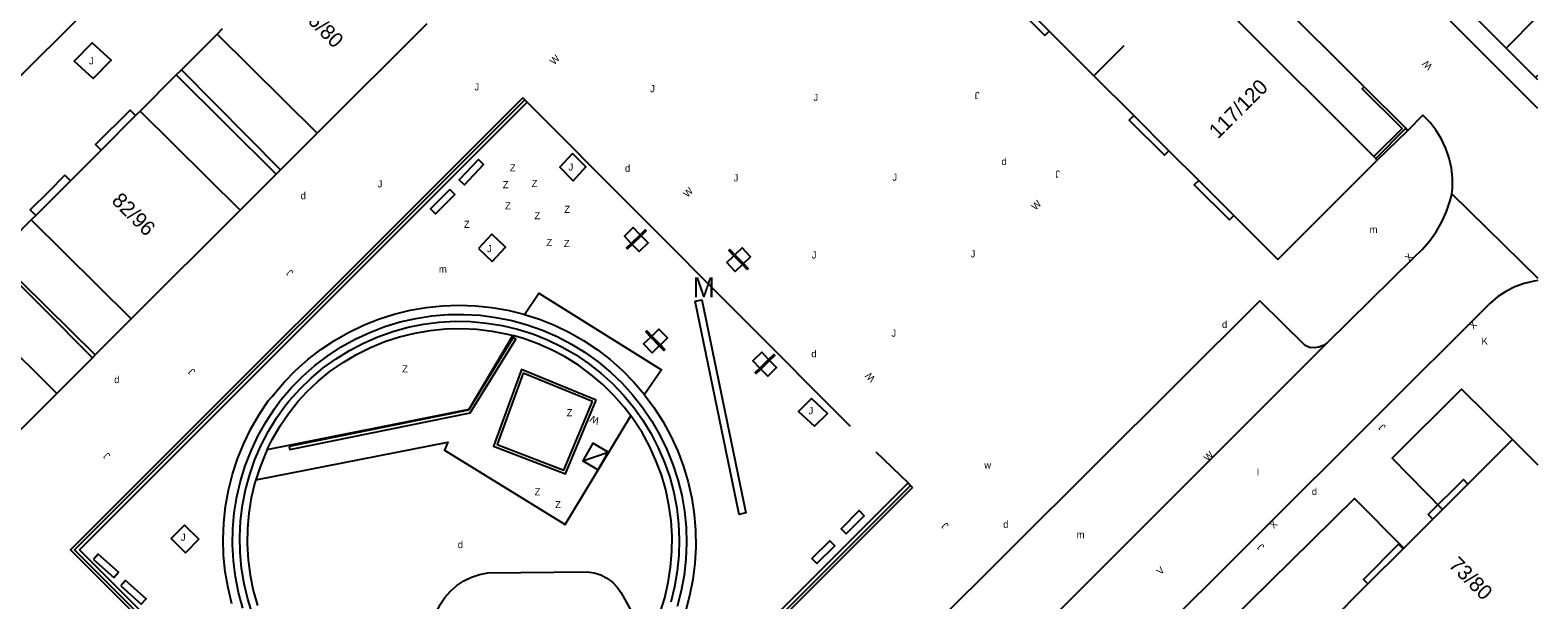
# Model space of a CAD drawing. Extents: x 134999 to 136502, y 457398 to 459002.
# Drawn here: x 136393.8 to 136500, y 457977.1 to 458017.2 of the extents above; entities that cross this region are included whole.
import ezdxf

# ---------------------------------------------------------------- set-up
doc = ezdxf.new("R2010")
doc.units = 0
for name, color, linetype in [('RI_DGTB_15', 7, 'Continuous'), ('RI_DGTB_29', 7, 'Continuous'), ('RI_DGTB_30', 7, 'Continuous'), ('RI_DGTB_31', 7, 'Continuous'), ('RI_DGTB_32', 7, 'Continuous'), ('RI_DGTB_35', 7, 'Continuous'), ('RI_DGTB_36', 7, 'Continuous'), ('RI_DGTB_4', 7, 'Continuous'), ('RI_DGTB_43', 7, 'Continuous'), ('RI_DGTB_45', 7, 'Continuous'), ('RI_DGTB_48', 7, 'Continuous'), ('RI_DGTB_49', 7, 'Continuous'), ('RI_DGTB_53', 7, 'Continuous'), ('RI_DGTB_54', 7, 'Continuous'), ('RI_DGTB_7', 7, 'Continuous')]:
    doc.layers.add(name, color=color, linetype=linetype)

msp = doc.modelspace()

# ---------------------------------------------------------------- linework, layer by layer
at = {"layer": 'RI_DGTB_15'}
for p, q in [((136497.759, 458015.978), (136500, 458018.229)), ((136497.759, 458015.978), (136500, 458018.229)), ((136497.759, 458015.978), (136500, 458018.229)), ((136468.728, 458014.033), (136470.849, 458016.156)), ((136468.728, 458014.033), (136470.849, 458016.156)), ((136468.728, 458014.033), (136470.849, 458016.156)), ((136499.837, 458013.91), (136500, 458014.069)), ((136499.837, 458013.91), (136500, 458014.069)), ((136499.837, 458013.91), (136500, 458014.069))]:
    msp.add_line(p, q, dxfattribs=at)
at = {"layer": 'RI_DGTB_30'}
for points in [[(136433.814, 457986.271), (136434.524, 457987.511), (136433.439, 457988.132), (136432.729, 457986.892), (136433.814, 457986.271)], [(136432.729, 457986.892), (136434.524, 457987.511)]]:
    msp.add_lwpolyline(points, dxfattribs=at)
at = {"layer": 'RI_DGTB_31'}
for p, q in [((136436.766, 458002.827), (136436.139, 458002.222)), ((136436.835, 458002.755), (136436.209, 458002.15)), ((136443.441, 458001.417), (136444.046, 458000.791)), ((136443.369, 458001.348), (136443.974, 458000.721)), ((136437.513, 457995.622), (136438.118, 457994.995)), ((136437.585, 457995.691), (136438.19, 457995.065)), ((136445.819, 457994.039), (136445.192, 457993.434)), ((136445.888, 457993.967), (136445.262, 457993.362))]:
    msp.add_line(p, q, dxfattribs=at)
for points in [[(136396.899, 458015.069), (136398.159, 458016.349), (136399.499, 458015.129), (136398.239, 458013.849), (136396.899, 458015.069)], [(136432, 458008.56), (136431.1, 458007.59), (136432.05, 458006.64), (136432.95, 458007.61), (136432, 458008.56)], [(136425.38, 458001.86), (136426.35, 458000.95), (136427.28, 458001.96), (136426.31, 458002.87), (136425.38, 458001.86)], [(136436.766, 458002.827), (136436.28, 458003.331), (136435.654, 458002.726), (136436.139, 458002.222)], [(136436.835, 458002.755), (136437.322, 458002.252), (136436.696, 458001.647), (136436.209, 458002.15)], [(136436.766, 458002.827), (136437.131, 458003.18), (136437.2, 458003.108), (136436.835, 458002.755)], [(136436.139, 458002.222), (136435.81, 458001.903), (136435.879, 458001.831), (136436.209, 458002.15)], [(136443.369, 458001.348), (136443.015, 458001.714), (136443.087, 458001.783), (136443.441, 458001.417)], [(136444.046, 458000.791), (136444.549, 458001.278), (136443.944, 458001.904), (136443.441, 458001.417)], [(136443.974, 458000.721), (136443.47, 458000.236), (136442.865, 458000.862), (136443.369, 458001.348)], [(136443.974, 458000.721), (136444.293, 458000.392), (136444.365, 458000.461), (136444.046, 458000.791)], [(136438.19, 457995.065), (136438.693, 457995.552), (136438.088, 457996.178), (136437.585, 457995.691)], [(136438.118, 457994.995), (136437.614, 457994.51), (136437.009, 457995.136), (136437.513, 457995.622)], [(136437.513, 457995.622), (136437.159, 457995.988), (136437.231, 457996.057), (136437.585, 457995.691)], [(136438.118, 457994.995), (136438.437, 457994.666), (136438.509, 457994.735), (136438.19, 457995.065)], [(136445.819, 457994.039), (136445.333, 457994.543), (136444.707, 457993.938), (136445.192, 457993.434)], [(136445.888, 457993.967), (136446.375, 457993.464), (136445.749, 457992.859), (136445.262, 457993.362)], [(136445.819, 457994.039), (136446.184, 457994.392), (136446.253, 457994.32), (136445.888, 457993.967)], [(136445.192, 457993.434), (136444.863, 457993.115), (136444.932, 457993.043), (136445.262, 457993.362)], [(136448.84, 457991.28), (136447.92, 457990.37), (136449.04, 457989.33), (136449.96, 457990.24), (136448.84, 457991.28)], [(136405.68, 457981.37), (136404.73, 457980.42), (136403.73, 457981.41), (136404.68, 457982.36), (136405.68, 457981.37)]]:
    msp.add_lwpolyline(points, dxfattribs=at)
at = {"layer": 'RI_DGTB_32'}
for points in [[(136425.37, 458008.13), (136424.03, 458006.69), (136424.396, 458006.349), (136425.736, 458007.789), (136425.37, 458008.13)], [(136423.35, 458006.02), (136421.99, 458004.65), (136422.345, 458004.298), (136423.705, 458005.668), (136423.35, 458006.02)], [(136451.27, 457981.76), (136452.54, 457983.03), (136452.186, 457983.384), (136450.916, 457982.114), (136451.27, 457981.76)], [(136449.21, 457979.65), (136450.47, 457980.9), (136450.118, 457981.255), (136448.858, 457980.005), (136449.21, 457979.65)], [(136398.26, 457979.95), (136399.7, 457978.67), (136400.032, 457979.044), (136398.592, 457980.324), (136398.26, 457979.95)], [(136400.19, 457978.08), (136401.63, 457976.79), (136401.964, 457977.162), (136400.524, 457978.452), (136400.19, 457978.08)]]:
    msp.add_lwpolyline(points, dxfattribs=at)
at = {"layer": 'RI_DGTB_4'}
for p, q in [((136421.734, 458017.697), (136414.008, 458009.977)), ((136478.412, 458018.359), (136488.444, 458008.348)), ((136404.463, 458014.462), (136406.962, 458016.96)), ((136414.008, 458009.977), (136406.962, 458016.96)), ((136401.548, 458011.548), (136408.587, 458004.559)), ((136411.439, 458007.409), (136414.008, 458009.977)), ((136488.444, 458008.348), (136488.585, 458008.206)), ((136488.585, 458008.206), (136488.689, 458008.096)), ((136408.587, 458004.559), (136400.917, 457996.894)), ((136400.917, 457996.894), (136393.879, 458003.879)), ((136395.672, 457991.651), (136388.634, 457998.636)), ((136398.179, 457994.158), (136395.672, 457991.651)), ((136395.672, 457991.651), (136387.992, 457983.977)), ((136498.221, 457988.401), (136500, 457986.621))]:
    msp.add_line(p, q, dxfattribs=at)
for points in [[(136465.58, 458017.18), (136463.105, 458019.654)], [(136407.336, 458017.333), (136406.962, 458016.96)], [(136497.764, 458015.984), (136495.774, 458017.975)], [(136468.729, 458014.034), (136465.58, 458017.18)], [(136499.837, 458013.91), (136497.764, 458015.984)], [(136404.094, 458014.093), (136404.463, 458014.462)], [(136401.548, 458011.548), (136404.094, 458014.093)], [(136468.729, 458014.034), (136471.541, 458011.224)], [(136500, 458013.747), (136499.837, 458013.91)], [(136401.23, 458011.23), (136398.791, 458008.79)], [(136401.548, 458011.548), (136401.23, 458011.23)], [(136471.541, 458011.224), (136474.016, 458008.75)], [(136398.791, 458008.79), (136396.634, 458006.634)], [(136474.016, 458008.75), (136476.112, 458006.655)], [(136478.588, 458004.182), (136481.68, 458001.092), (136488.689, 458008.096)], [(136408.587, 458004.559), (136411.118, 458007.088)], [(136411.118, 458007.088), (136411.439, 458007.409)], [(136396.634, 458006.634), (136394.195, 458004.195)], [(136476.112, 458006.655), (136478.588, 458004.182)], [(136391.325, 458001.327), (136393.879, 458003.879)], [(136394.195, 458004.195), (136393.879, 458003.879)], [(136400.917, 457996.894), (136398.382, 457994.36)], [(136398.382, 457994.36), (136398.179, 457994.158)], [(136498.221, 457988.401), (136495.074, 457985.256)], [(136495.074, 457985.256), (136493.278, 457983.46)], [(136493.278, 457983.46), (136492.598, 457982.782)], [(136492.598, 457982.782), (136490.559, 457980.744)], [(136490.512, 457980.696), (136488.036, 457978.222)], [(136490.559, 457980.744), (136490.512, 457980.696)], [(136488.036, 457978.222), (136485.175, 457975.364)]]:
    msp.add_lwpolyline(points, dxfattribs=at)
at = {"layer": 'RI_DGTB_48'}
for p, q in [((136428.641, 458012.348), (136428.5, 458012.49)), ((136428.818, 458012.171), (136428.641, 458012.348)), ((136451.58, 457989.31), (136428.818, 458012.171)), ((136453.37, 457987.53), (136455.637, 457985.333)), ((136455.637, 457985.333), (136455.817, 457985.159)), ((136455.817, 457985.159), (136455.96, 457985.02))]:
    msp.add_line(p, q, dxfattribs=at)
msp.add_lwpolyline([(136428.641, 458012.348), (136396.923, 457980.63), (136424.091, 457953.424), (136455.817, 457985.159)], dxfattribs=at)
at = {"layer": 'RI_DGTB_49'}
for points in [[(136440.64, 457998.15), (136441.12, 457998.25), (136444.22, 457983.22), (136443.74, 457983.12), (136440.64, 457998.15)], [(136412.05, 457987.9), (136412.09, 457987.7), (136424.8, 457990.28), (136428, 457995.48), (136427.82, 457995.58), (136424.68, 457990.46), (136412.05, 457987.9)], [(136433.67, 457991.173), (136428.41, 457993.34), (136426.43, 457987.93), (136431.5, 457985.97), (136433.67, 457991.173)], [(136433.413, 457991.066), (136428.53, 457993.08), (136426.69, 457988.05), (136431.4, 457986.23), (136433.413, 457991.066)]]:
    msp.add_lwpolyline(points, dxfattribs=at)
at = {"layer": 'RI_DGTB_53'}
msp.add_line((136385.051, 458006.006), (136399.074, 458019.97), dxfattribs=at)
for points in [[(136428.5, 458012.49), (136396.64, 457980.63), (136424.09, 457953.14), (136455.96, 457985.02)], [(136428.818, 458012.171), (136397.277, 457980.63), (136424.09, 457953.777), (136455.637, 457985.333)], [(136428.626, 457997.215), (136429.62, 457998.7), (136438.28, 457993.32), (136437.066, 457991.566)], [(136408.011, 457976.812), (136407.739, 457977.936), (136407.544, 457979.076), (136407.429, 457980.226), (136407.394, 457981.382), (136407.439, 457982.537), (136407.563, 457983.686), (136407.767, 457984.824), (136408.049, 457985.946), (136408.408, 457987.045), (136408.841, 457988.116), (136409.348, 457989.155), (136409.926, 457990.157), (136410.571, 457991.116), (136410.84, 457991.43), (136410.936, 457991.552), (136411.684, 457992.431), (136412.492, 457993.257), (136413.355, 457994.025), (136414.269, 457994.731), (136415.229, 457995.373), (136416.232, 457995.946), (136417.272, 457996.449), (136418.344, 457996.878), (136419.444, 457997.233), (136420.565, 457997.51), (136421.703, 457997.709), (136422.852, 457997.829), (136424.006, 457997.869), (136425.161, 457997.829), (136426.309, 457997.709), (136427.447, 457997.51), (136428.569, 457997.233), (136428.626, 457997.215)], [(136411.39, 457991.1), (136411.475, 457991.207), (136412.213, 457992.065), (136413.011, 457992.869), (136413.863, 457993.615), (136414.765, 457994.299), (136415.714, 457994.918), (136416.704, 457995.468), (136417.73, 457995.947), (136418.788, 457996.352), (136419.871, 457996.682), (136420.975, 457996.934), (136422.095, 457997.108), (136423.223, 457997.202), (136424.356, 457997.217), (136425.486, 457997.151), (136426.609, 457997.006), (136427.72, 457996.782), (136428.811, 457996.48), (136429.879, 457996.102), (136430.917, 457995.649), (136431.921, 457995.125), (136432.885, 457994.531), (136433.805, 457993.87), (136434.676, 457993.146), (136435.493, 457992.362), (136436.253, 457991.523), (136436.953, 457990.632), (136437.587, 457989.694), (136438.154, 457988.713), (136438.65, 457987.695), (136439.073, 457986.645), (136439.421, 457985.567), (136439.692, 457984.467), (136439.885, 457983.351), (136439.998, 457982.224), (136440.032, 457981.092), (136439.985, 457979.961), (136439.859, 457978.835), (136439.654, 457977.722), (136439.371, 457976.625)], [(136428.626, 457997.215), (136429.668, 457996.879), (136430.74, 457996.45), (136431.78, 457995.947), (136432.783, 457995.374), (136433.744, 457994.732), (136434.658, 457994.026), (136435.521, 457993.258), (136436.329, 457992.433), (136437.066, 457991.566)], [(136410.505, 457987.687), (136410.856, 457988.407), (136411.408, 457989.355), (136412.028, 457990.261), (136412.67, 457991.1), (136413.291, 457991.766), (136414.091, 457992.517), (136414.943, 457993.207), (136415.843, 457993.833), (136416.787, 457994.393), (136417.769, 457994.881), (136418.783, 457995.298), (136419.826, 457995.639), (136420.89, 457995.903), (136421.971, 457996.089), (136423.063, 457996.195), (136424.159, 457996.222), (136425.255, 457996.169), (136426.344, 457996.036), (136427.42, 457995.824), (136427.799, 457995.721)], [(136411.82, 457990.83), (136412.048, 457991.112), (136412.789, 457991.944), (136413.588, 457992.721), (136414.441, 457993.438), (136415.343, 457994.092), (136416.289, 457994.68), (136417.275, 457995.199), (136418.296, 457995.645), (136419.346, 457996.017), (136420.42, 457996.313), (136421.513, 457996.531), (136422.618, 457996.67), (136423.731, 457996.729), (136424.845, 457996.709), (136425.954, 457996.608), (136427.054, 457996.428), (136428.138, 457996.17), (136429.2, 457995.835), (136430.236, 457995.424), (136431.239, 457994.94), (136432.206, 457994.386), (136433.13, 457993.763), (136434.006, 457993.076), (136434.832, 457992.327), (136435.601, 457991.522), (136436.311, 457990.663), (136436.958, 457989.756), (136437.537, 457988.804), (136438.047, 457987.813), (136438.485, 457986.789), (136438.847, 457985.735), (136439.134, 457984.659), (136439.342, 457983.564), (136439.471, 457982.458), (136439.521, 457981.345), (136439.491, 457980.231), (136439.38, 457979.122), (136439.191, 457978.024), (136438.923, 457976.943)], [(136410.505, 457987.687), (136424.72, 457990.53), (136427.799, 457995.721)], [(136436.102, 457990.07), (136435.641, 457990.681), (136434.918, 457991.506), (136434.136, 457992.276), (136433.301, 457992.986), (136432.416, 457993.634), (136431.486, 457994.216), (136430.516, 457994.728), (136429.512, 457995.169), (136428.478, 457995.535), (136427.799, 457995.721)], [(136408.782, 457976.519), (136408.484, 457977.612), (136408.264, 457978.723), (136408.123, 457979.847), (136408.062, 457980.978), (136408.08, 457982.11), (136408.179, 457983.238), (136408.357, 457984.357), (136408.613, 457985.46), (136408.947, 457986.542), (136409.356, 457987.598), (136409.838, 457988.623), (136410.392, 457989.611), (136411.014, 457990.557), (136411.39, 457991.1)], [(136409.466, 457976.078), (136409.129, 457977.14), (136408.868, 457978.224), (136408.687, 457979.324), (136408.584, 457980.433), (136408.561, 457981.548), (136408.619, 457982.661), (136408.756, 457983.767), (136408.972, 457984.86), (136409.265, 457985.935), (136409.636, 457986.987), (136410.08, 457988.009), (136410.597, 457988.996), (136411.183, 457989.944), (136411.82, 457990.83)], [(136437.066, 457991.566), (136437.077, 457991.553), (136437.763, 457990.624), (136438.384, 457989.649), (136438.935, 457988.634), (136439.414, 457987.584), (136439.82, 457986.502), (136440.15, 457985.395), (136440.403, 457984.268), (136440.577, 457983.126), (136440.671, 457981.975), (136440.686, 457980.82), (136440.62, 457979.667), (136440.475, 457978.521), (136440.252, 457977.388), (136439.95, 457976.273)], [(136409.697, 457985.556), (136423.23, 457988.21), (136422.98, 457987.65), (136431.48, 457982.4), (136436.102, 457990.07)], [(136437.299, 457974.191), (136437.773, 457975.18), (136438.173, 457976.201), (136438.498, 457977.248), (136438.746, 457978.317), (136438.916, 457979.4), (136439.006, 457980.494), (136439.016, 457981.59), (136438.946, 457982.685), (136438.796, 457983.771), (136438.568, 457984.844), (136438.263, 457985.898), (136437.881, 457986.926), (136437.425, 457987.924), (136436.898, 457988.886), (136436.302, 457989.806), (136436.102, 457990.07)], [(136410.505, 457987.687), (136410.375, 457987.421), (136409.967, 457986.403), (136409.697, 457985.556)], [(136409.697, 457985.556), (136409.634, 457985.358), (136409.378, 457984.291), (136409.2, 457983.209), (136409.102, 457982.116), (136409.084, 457981.019), (136409.145, 457979.924), (136409.287, 457978.836), (136409.507, 457977.762), (136409.805, 457976.706)], [(136421.648, 457966.475), (136422.14, 457975.06), (136422.141, 457975.072), (136422.247, 457975.659), (136422.431, 457976.227), (136422.688, 457976.765), (136423.016, 457977.264), (136423.407, 457977.715), (136423.855, 457978.109), (136424.351, 457978.44), (136424.887, 457978.702), (136425.454, 457978.89), (136426.04, 457979), (136433.01, 457979.07), (136433.038, 457979.069), (136433.521, 457979.001), (136433.987, 457978.855), (136434.423, 457978.635), (136434.817, 457978.348), (136435.159, 457977.999), (136435.44, 457977.6), (136437.299, 457974.191)]]:
    msp.add_lwpolyline(points, dxfattribs=at)
at = {"layer": 'RI_DGTB_54'}
for p, q in [((136500, 458011.738), (136469.885, 458041.837)), ((136487.774, 458013.246), (136480.539, 458020.479)), ((136487.774, 458013.246), (136490.703, 458010.33)), ((136491.904, 458011.261), (136490.829, 458010.164)), ((136490.703, 458010.33), (136488.585, 458008.206)), ((136488.689, 458008.096), (136490.829, 458010.164)), ((136490.829, 458010.164), (136490.703, 458010.33)), ((136493.942, 458005.72), (136500, 457999.773)), ((136485.15, 457995.202), (136454.806, 457964.862))]:
    msp.add_line(p, q, dxfattribs=at)
for points in [[(136488.444, 458008.348), (136490.432, 458010.318), (136487.634, 458013.104), (136487.774, 458013.246)], [(136493.942, 458005.72), (136493.977, 458006.098), (136493.983, 458006.817), (136493.908, 458007.531), (136493.755, 458008.233), (136493.525, 458008.914), (136493.22, 458009.565), (136492.846, 458010.178), (136492.405, 458010.746), (136491.904, 458011.261)], [(136485.15, 457995.202), (136491.255, 458001.232), (136491.843, 458001.781), (136492.374, 458002.386), (136492.841, 458003.04), (136493.242, 458003.738), (136493.571, 458004.471), (136493.826, 458005.234), (136493.936, 458005.673), (136493.942, 458005.72)], [(136500, 457999.607), (136499.735, 457999.564), (136499.048, 457999.395), (136498.384, 457999.15), (136497.751, 457998.832), (136497.159, 457998.445), (136496.614, 457997.993), (136422.957, 457924.5)], [(136485.15, 457995.202), (136484.881, 457995.014), (136484.575, 457994.896), (136484.249, 457994.855), (136483.923, 457994.894), (136483.613, 457995.012), (136480.426, 457998.164), (136451.211, 457969.063), (136454.788, 457965.561), (136454.898, 457965.393), (136454.935, 457965.195), (136454.893, 457964.998), (136454.806, 457964.862)], [(136498.221, 457988.401), (136494.621, 457991.955), (136489.747, 457987.08), (136493.278, 457983.46)], [(136490.559, 457980.744), (136487.079, 457984.231), (136476.659, 457973.963), (136480.249, 457970.44)]]:
    msp.add_lwpolyline(points, dxfattribs=at)
at = {"layer": 'RI_DGTB_7'}
for p, q in [((136404.463, 458014.462), (136411.439, 458007.409)), ((136411.118, 458007.088), (136404.094, 458014.093)), ((136391.325, 458001.327), (136398.382, 457994.36))]:
    msp.add_line(p, q, dxfattribs=at)
for points in [[(136463.105, 458019.654), (136462.789, 458019.335), (136465.274, 458016.871), (136465.58, 458017.18)], [(136398.791, 458008.79), (136398.403, 458009.179), (136400.842, 458011.619), (136401.23, 458011.23)], [(136471.541, 458011.224), (136471.214, 458010.894), (136473.699, 458008.43), (136474.016, 458008.75)], [(136395.127, 458005.904), (136396.246, 458007.023), (136396.634, 458006.634)], [(136394.195, 458004.195), (136393.807, 458004.583), (136395.127, 458005.904)], [(136476.112, 458006.655), (136475.796, 458006.336), (136478.281, 458003.872), (136478.588, 458004.182)], [(136398.179, 457994.158), (136391.182, 458001.184)], [(136495.074, 457985.256), (136494.756, 457985.575), (136492.28, 457983.101), (136492.598, 457982.782)], [(136490.512, 457980.696), (136490.194, 457981.015), (136487.718, 457978.541), (136488.036, 457978.222)]]:
    msp.add_lwpolyline(points, dxfattribs=at)

# ---------------------------------------------------------------- texts
at = {"layer": 'RI_DGTB_29'}
for s, p in [('d', (136435.695, 458007.265)), ('d', (136462.219, 458007.742)), ('d', (136412.855, 458005.329)), ('d', (136477.751, 457996.257)), ('d', (136448.817, 457994.188)), ('d', (136399.716, 457992.374)), ('w', (136461.003, 457986.342)), ('d', (136484.079, 457984.481)), ('d', (136462.339, 457982.174))]:
    msp.add_text(s, height=0.5, dxfattribs=at).set_placement(p)
msp.add_text('d', height=0.5, rotation=359.99965, dxfattribs=at).set_placement((136423.92, 457980.74))
at = {"layer": 'RI_DGTB_30'}
for s, height, rotation, p in [('W', 0.499, 45.06169, (136430.702, 458014.764)), ('W', 0.499, 135.03715, (136492.614, 458014.732)), ('W', 0.499, 45.06169, (136440.104, 458005.416)), ('W', 0.499, 45.06169, (136464.629, 458004.512)), ('X', 0.499, 44.90642, (136490.931, 458000.911)), ('X', 0.499, 224.90642, (136495.414, 457996.799)), ('W', 0.5, 134.88472, (136453.374, 457992.738)), ('W', 0.5, 156.24936, (136433.95, 457989.878)), ('W', 0.499, 44.96548, (136476.765, 457986.818)), ('X', 0.499, 224.96547, (136481.353, 457982.753)), ('V', 0.499, 44.96548, (136473.442, 457978.818))]:
    msp.add_text(s, height=height, rotation=rotation, dxfattribs=at).set_placement(p)
msp.add_text('K', height=0.5, dxfattribs=at).set_placement((136496.03, 457995.086))
at = {"layer": 'RI_DGTB_31'}
for p in [(136397.947, 458014.837), (136425.093, 458013.002), (136437.472, 458012.875), (136448.97, 458012.257), (136443.345, 458006.59), (136454.531, 458006.634), (136418.274, 458006.163), (136448.855, 458001.153), (136460.042, 458001.229), (136454.461, 457995.642)]:
    msp.add_text('J', height=0.5, dxfattribs=at).set_placement(p)
for rotation, p in [(179.99998, (136460.669, 458012.897)), (359.99965, (136431.72, 458007.35)), (179.99998, (136466.339, 458007.357)), (359.99965, (136425.98, 458001.6)), (134.88472, (136412.384, 458000.194)), (134.88472, (136405.476, 457993.225)), (359.99965, (136448.63, 457990.17)), (134.88472, (136489.323, 457989.304)), (134.88472, (136399.494, 457987.297)), (134.88472, (136458.536, 457982.361)), (359.99965, (136404.41, 457981.26)), (134.88472, (136480.773, 457980.861))]:
    msp.add_text('J', height=0.5, rotation=rotation, dxfattribs=at).set_placement(p)
at = {"layer": 'RI_DGTB_32'}
for p in [(136427.59, 458007.3), (136429.12, 458006.19), (136427.09, 458006.11), (136427.25, 458004.62), (136431.42, 458004.37), (136424.35, 458003.31), (136429.32, 458003.92), (136430.16, 458002.03), (136431.39, 458001.96), (136420.003, 457993.135), (136431.589, 457990.039), (136429.33, 457984.46), (136430.78, 457983.56)]:
    msp.add_text('Z', height=0.5, dxfattribs=at).set_placement(p)
at = {"layer": 'RI_DGTB_35'}
for s, rotation, p in [('117/120', 45.0244, (136477.466, 458009.535)), ('73/80', 314.9837, (136493.662, 457979.487))]:
    msp.add_text(s, height=1.054, rotation=rotation, dxfattribs=at).set_placement(p)
at = {"layer": 'RI_DGTB_36'}
for s, p in [('66/80', (136412.73, 458018.406)), ('82/96', (136399.477, 458005.153))]:
    msp.add_text(s, height=1.054, rotation=314.9918, dxfattribs=at).set_placement(p)
at = {"layer": 'RI_DGTB_43'}
for s, p in [('m', (136488.151, 458002.948)), ('m', (136422.59, 458000.16)), ('l', (136480.213, 457985.85)), ('m', (136467.512, 457981.442))]:
    msp.add_text(s, height=0.5, dxfattribs=at).set_placement(p)
at = {"layer": 'RI_DGTB_45'}
msp.add_text('M', height=1.4, rotation=359.99991, dxfattribs=at).set_placement((136440.473, 457998.421))
msp.add_text('M', height=1.4, rotation=359.99991, dxfattribs=at).set_placement((136440.473, 457998.421))
msp.add_text('M', height=1.4, rotation=359.99991, dxfattribs=at).set_placement((136440.473, 457998.421))

doc.saveas('drawing.dxf')
